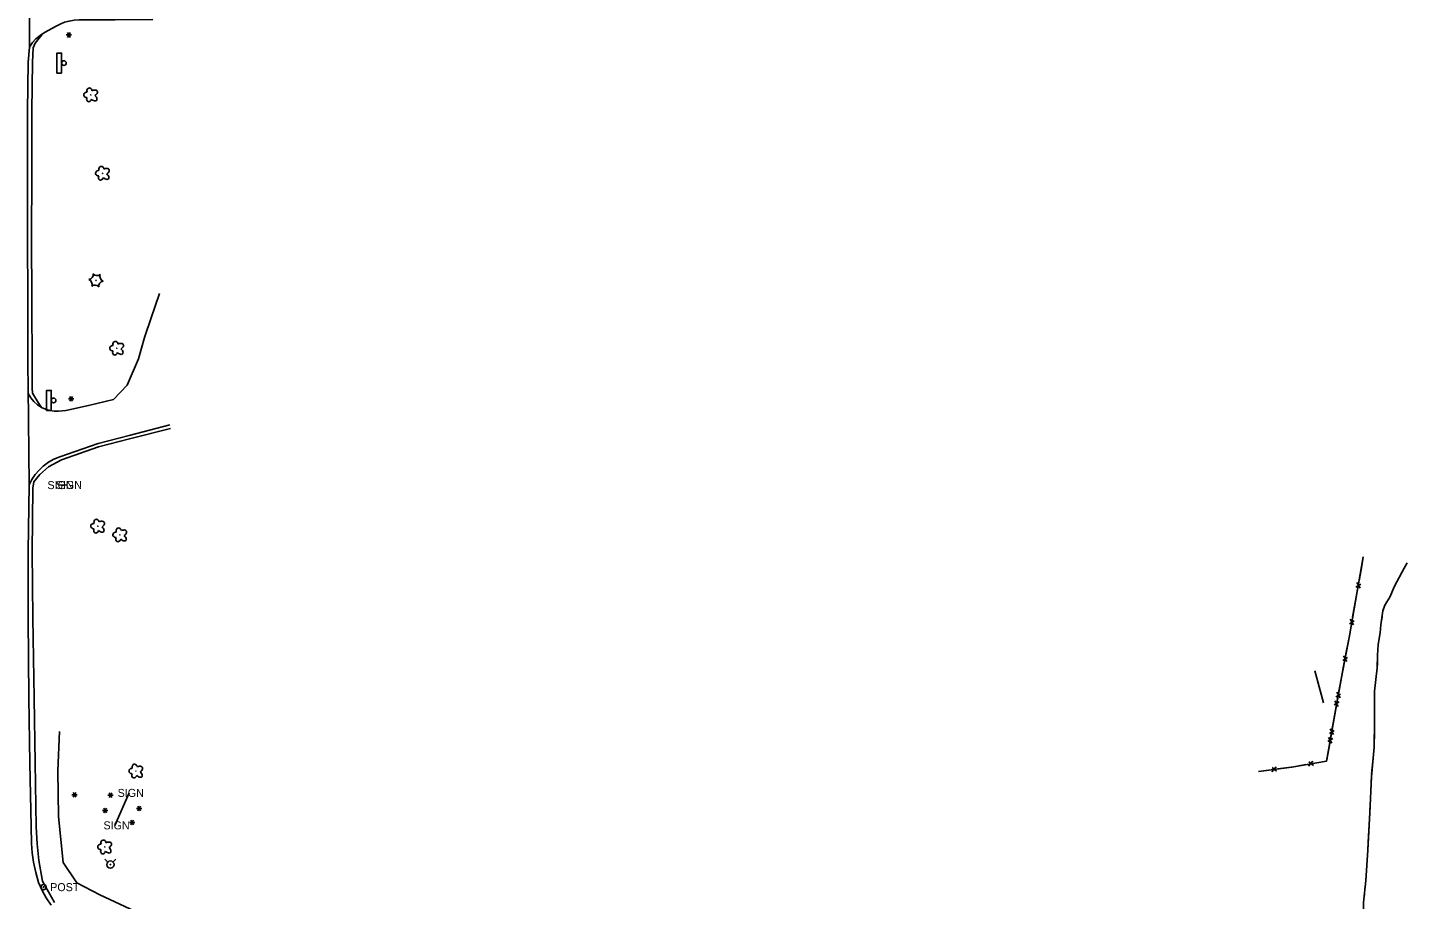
# Model space of a CAD drawing. Extents: x 588843 to 2552415, y 180129 to 269402.
# Drawn here: x 591913 to 592942, y 186487 to 187140 of the extents above; entities that cross this region are included whole.
import ezdxf

# ---------------------------------------------------------------- set-up
doc = ezdxf.new("R2010")
doc.units = 0
for name, color, linetype in [('E_LAND_Vegetation', 7, 'Continuous'), ('E_LTG', 7, 'Continuous'), ('E_MISCPROP', 7, 'Continuous'), ('E_MISCPROP_YardLight', 7, 'Continuous'), ('E_RDWY', 7, 'Continuous'), ('E_RDWY_Gravel', 7, 'Continuous'), ('E_SGN', 7, 'Continuous'), ('E_UTL_WHydrant', 7, 'Continuous'), ('E_WTR_FlowLine', 7, 'Continuous'), ('Level 15', 7, 'Continuous'), ('Level 17', 7, 'Continuous'), ('Level 19', 7, 'Continuous')]:
    doc.layers.add(name, color=color, linetype=linetype)

# ---------------------------------------------------------------- blocks, each defined once
blk = doc.blocks.new('POST')
at = {"layer": 'E_MISCPROP'}
for radius in [4, 0.5]:
    blk.add_circle((0, 0), radius, dxfattribs=at)
blk.add_text('POST', height=12, dxfattribs=at).set_placement((10, -6))
blk = doc.blocks.new('BSGN')
at = {"layer": 'E_SGN'}
blk.add_text('SIGN', height=12, dxfattribs=at).set_placement((-17.1, -6))
blk = doc.blocks.new('CTRE_2')
at = {"layer": 'E_LAND_Vegetation'}
blk.add_circle((0, 0), 0.223, dxfattribs=at)
for centre, start, end in [((-12, 9), 280.2067, 5.9716), ((-13.8, -5.9), 340.2113, 65.9762), ((1.8, 14.9), 220.2113, 305.9762), ((13.8, 5.9), 160.2113, 245.9762), ((-1.8, -14.9), 40.2113, 125.9762), ((12, -9), 100.2511, 185.9272)]:
    blk.add_arc(centre, 7.87, start, end, dxfattribs=at)
blk = doc.blocks.new('DTRE_2')
at = {"layer": 'E_LAND_Vegetation'}
blk.add_circle((-0.2, 0), 0.183, dxfattribs=at)
for centre, major_axis, ratio in [((-5.9, 0.2), (4.93, -0.12), 0.832022), ((-1.9, 5.3), (1.36, -4.98), 0.782863), ((4.1, 2.7), (-5.27, -2.93), 0.691916), ((-2.5, -5.2), (1.8, 4.86), 0.716896), ((3.5, -3.7), (-5.01, 4.58), 0.560249)]:
    blk.add_ellipse(centre, major_axis=major_axis, ratio=ratio, start_param=1.570796, end_param=4.712389, dxfattribs=at)
blk = doc.blocks.new('LPOL_2')
at = {"layer": 'E_LTG'}
for p, q in [((-4, 0), (-1.5, 0)), ((-0.8, 1.3), (-2, 3.5)), ((0.8, 1.3), (2, 3.5)), ((1.5, 0), (4, 0)), ((-2, -3.5), (-0.8, -1.3)), ((2, -3.5), (0.8, -1.3))]:
    blk.add_line(p, q, dxfattribs=at)
for radius in [1.5, 1.5, 1.5, 0.125]:
    blk.add_circle((0, 0), radius, dxfattribs=at)
blk = doc.blocks.new('HYD_1')
at = {"layer": 'E_UTL_WHydrant'}
for p, q in [((-3.8, 3.8), (-8.3, 8.3)), ((3.8, 3.8), (8.3, 8.3))]:
    blk.add_line(p, q, dxfattribs=at)
for radius in [5.48, 0.42]:
    blk.add_circle((0, 0), radius, dxfattribs=at)
blk = doc.blocks.new('SGN')
at = {"layer": 'E_SGN'}
blk.add_lwpolyline([(-3.5, -15), (-10.5, -15), (-10.5, 15), (-3.5, 15)], close=True, dxfattribs=at)
blk.add_circle((0, 0), 3.5, dxfattribs=at)

msp = doc.modelspace()

# ---------------------------------------------------------------- linework, layer by layer
at = {"layer": 'E_RDWY'}
for points in [[(591914.3, 187201.2), (591914.2, 187125.2), (591913.1, 187113.9), (591912.7, 187077.5), (591912.7, 187029.5), (591912.7, 186983.9), (591913, 186934), (591913, 186887), (591913.1, 186870), (591913.9, 186797.3), (591913.1, 186747.6), (591913.2, 186697.1), (591913.8, 186637.6), (591914.5, 186588.8), (591915.5, 186541.3), (591915.6, 186528.5), (591916.3, 186521.5), (591917.3, 186514.5), (591917.3, 186514.5), (591918.9, 186506.8), (591921, 186499.2), (591921, 186499.2), (591923.6, 186493.3), (591926.7, 186487.7), (591930.3, 186482.3)], [(592006.5, 187145.9), (591978.4, 187145.6), (591951.4, 187145.5), (591947.6, 187145.2), (591943.9, 187144.6), (591943.9, 187144.6), (591940.5, 187143.7), (591937.2, 187142.4), (591934.1, 187140.7), (591934.1, 187140.7), (591925.4, 187136), (591922.1, 187133.9), (591919, 187131.4), (591919, 187131.4), (591916.4, 187128.5), (591914.2, 187125.2), (591914.2, 187125.2)], [(591913.1, 186870), (591913.3, 186865.7), (591915.1, 186862.5), (591917.4, 186859.6), (591920.1, 186857.2), (591923.2, 186855.2), (591923.2, 186855.2), (591926.2, 186853.8), (591929.4, 186852.9), (591932.7, 186852.4), (591936, 186852.4), (591936, 186852.4), (591941.3, 186852.8), (591958.3, 186856.6), (591977.1, 186861.1), (591987.3, 186871.9), (591995.8, 186891.5), (592000.3, 186907.6), (592005.4, 186922.2), (592011.6, 186940.6)], [(592019.4, 186842.2), (591988.8, 186834.2), (591965.6, 186828.1), (591936.8, 186818.2), (591932.4, 186816.4), (591928.3, 186814.1), (591924.5, 186811.3), (591924.5, 186811.3), (591921.3, 186808.3), (591918.4, 186804.9), (591916, 186801.2), (591913.9, 186797.3), (591913.9, 186797.3)]]:
    msp.add_lwpolyline(points, dxfattribs=at)
at = {"layer": 'E_RDWY_Gravel'}
for points in [[(591923.4, 187134.4), (591918.4, 187128), (591917, 187124.6), (591916.4, 187113.9), (591916, 187077.5), (591915.9, 187029.1), (591915.6, 186983.9), (591915.9, 186933.8), (591916.2, 186886.9), (591916.3, 186869.7), (591916.4, 186865.9), (591920.7, 186859), (591923.2, 186855.2)], [(592019.9, 186839.5), (591989.2, 186831.7), (591965.9, 186825.7), (591938.2, 186816), (591928.4, 186810.8), (591921.9, 186804.9), (591917.5, 186799.4), (591916.8, 186794.7), (591916.2, 186747.3), (591916.7, 186697.4), (591917.7, 186637.3), (591918.5, 186588.9), (591919.1, 186541), (591920, 186528.3), (591921.1, 186515.8), (591924, 186500.3), (591932.9, 186484.3)]]:
    msp.add_lwpolyline(points, dxfattribs=at)
at = {"layer": 'E_SGN'}
for points in [[(591942.4, 186797.1), (591936.2, 186797)], [(591978.2, 186542.1), (591988.8, 186566.4)]]:
    msp.add_lwpolyline(points, dxfattribs=at)
at = {"layer": 'E_WTR_FlowLine'}
msp.add_lwpolyline([(592111.5, 186418.6), (592063.2, 186443.9), (592015.7, 186467.4), (591966.8, 186490), (591949.6, 186499), (591939.4, 186514.2), (591935.9, 186548.7), (591935.5, 186582.9), (591936.7, 186612.5)], dxfattribs=at)
at = {"layer": 'Level 15'}
for p, q in [((592908.3, 186720.5), (592911.9, 186722.7)), ((592911.5, 186719.8), (592908.9, 186724)), ((592903.5, 186693.1), (592907.1, 186695.3)), ((592906.6, 186692.4), (592904.1, 186696.6)), ((592898.4, 186665.7), (592902, 186667.9)), ((592901.5, 186664.9), (592899, 186669.2)), ((592893.2, 186638.3), (592896.8, 186640.5)), ((592896.4, 186637.6), (592893.9, 186641.8)), ((592895.7, 186634.6), (592892.1, 186632.4)), ((592892.5, 186635.4), (592895.1, 186631.2)), ((592890.9, 186607.2), (592887.2, 186605)), ((592887.7, 186607.9), (592890.2, 186603.7)), ((592888.4, 186610.9), (592892, 186613.1)), ((592891.5, 186610.1), (592889, 186614.4)), ((592848.5, 186586), (592845.3, 186582.3)), ((592848.8, 186582.7), (592845.6, 186585.5)), ((592876, 186590.2), (592872.9, 186586.4)), ((592876.4, 186587), (592873.1, 186589.7))]:
    msp.add_line(p, q, dxfattribs=at)
for points in [[(592887.9, 186599.5), (592895, 186639.9), (592903.4, 186684.2), (592913.8, 186743.2)], [(592912.7, 186736.6), (592913.8, 186743.2)], [(592910.7, 186725.4), (592912.7, 186736.6)], [(592907.8, 186709.1), (592909.6, 186718.9)], [(592905.8, 186698), (592907.8, 186709.1)], [(592902.9, 186681.7), (592903.4, 186684.2), (592904.7, 186691.5)], [(592900.8, 186670.6), (592902.9, 186681.7)], [(592897.8, 186654.3), (592899.6, 186664.1)], [(592895.7, 186643.2), (592897.8, 186654.3)], [(592896.2, 186646), (592886.3, 186590.2), (592860.4, 186585.8), (592835.4, 186582.4)], [(592892.7, 186626.9), (592894.5, 186636.7)], [(592896.2, 186646), (592894.5, 186636.2)], [(592890.8, 186615.8), (592892.7, 186626.9)], [(592893.3, 186629.7), (592891.3, 186618.6)], [(592891.3, 186618.6), (592889.6, 186608.8)], [(592887.9, 186599.5), (592889.6, 186609.3)], [(592888.5, 186602.3), (592886.5, 186591.1)], [(592859.8, 186585.7), (592849.9, 186584.4)], [(592870.9, 186587.6), (592860.4, 186585.8), (592859.8, 186585.7)], [(592886.5, 186591.1), (592886.3, 186590.2), (592877.4, 186588.7)], [(592843.4, 186583.5), (592835.4, 186582.4)]]:
    msp.add_lwpolyline(points, dxfattribs=at)
at = {"layer": 'Level 17'}
msp.add_lwpolyline([(592884, 186633.9), (592878.3, 186655), (592877.5, 186657.8)], dxfattribs=at)
at = {"layer": 'Level 19'}
for points in [[(592944.6, 186734.8), (592937.3, 186721.4), (592933.8, 186713), (592930.1, 186707.1), (592928.6, 186702.8), (592927.1, 186692.4), (592926.5, 186686.3), (592924.9, 186677.6), (592924.6, 186669.6), (592924.3, 186660.2), (592922.2, 186642.7), (592922.3, 186632), (592922.3, 186620.1), (592921.9, 186600.7)], [(592946.7, 186738.8), (592944.6, 186734.8), (592937.3, 186721.4), (592933.8, 186713), (592933.7, 186712.9)], [(592931.6, 186709.5), (592930.5, 186707.8)], [(592927.9, 186698.2), (592927.7, 186696.2)], [(592929.1, 186704.1), (592928.6, 186702.8), (592928.5, 186702.2)], [(592927.1, 186692.3), (592926.5, 186686.3), (592924.9, 186677.6), (592924.6, 186669.6), (592924.4, 186663.4)], [(592924.4, 186663.4), (592924.3, 186660.2), (592922.2, 186642.7), (592922.3, 186634.6)], [(592922.3, 186630.6), (592922.3, 186628.6)], [(592922.3, 186624.6), (592922.3, 186622.6)], [(592922.3, 186618.6), (592922.3, 186616.6)], [(592922.2, 186612.6), (592921.9, 186600.7)], [(592912.1, 186450), (592911.8, 186456.8), (592913.7, 186463.5), (592914.2, 186474.4), (592913.9, 186484.4), (592915.8, 186500.8), (592917.3, 186523.6), (592918.7, 186551.6), (592919.9, 186578.4), (592921.2, 186592.5), (592921.9, 186600.7)], [(592920.1, 186580.4), (592921.2, 186592.5), (592921.9, 186600.7)], [(592919.7, 186574.5), (592919.8, 186576.4)], [(592919.2, 186562.5), (592919.3, 186564.5)], [(592919.4, 186568.5), (592919.5, 186570.5)], [(592917.6, 186529.5), (592918.7, 186551.6), (592919, 186558.5)], [(592915.8, 186500.6), (592915.8, 186500.8), (592917.3, 186523.6), (592917.6, 186529.5)], [(592915.1, 186494.6), (592915.3, 186496.6)], [(592914.4, 186488.6), (592914.7, 186490.6)]]:
    msp.add_lwpolyline(points, dxfattribs=at)

# ---------------------------------------------------------------- block references
at = {"layer": 'E_LAND_Vegetation', "xscale": 0.5, "yscale": 0.5}
for name, p in [('DTRE_2', (591960.2, 187089.3)), ('DTRE_2', (591969.1, 187030.6)), ('CTRE_2', (591964, 186950.4)), ('DTRE_2', (591979.7, 186899.5)), ('DTRE_2', (591965.5, 186766.2)), ('DTRE_2', (591982.1, 186759.7)), ('DTRE_2', (591994.1, 186582.7)), ('DTRE_2', (591970.7, 186525.9))]:
    msp.add_blockref(name, p, dxfattribs=at)
at = {"layer": 'E_LTG', "xscale": 0.5, "yscale": 0.5}
for p in [(591943.7, 187134.2), (591945.3, 186861.6), (591948, 186565)]:
    msp.add_blockref('LPOL_2', p, dxfattribs=at)
at = {"layer": 'E_MISCPROP', "xscale": 0.5, "yscale": 0.5}
msp.add_blockref('POST', (591924.7, 186495.8), dxfattribs=at)
at = {"layer": 'E_MISCPROP_YardLight', "xscale": 0.5, "yscale": 0.5}
for p in [(591975, 186564.7), (591970.8, 186553.3), (591996.3, 186554.8), (591991.1, 186544.3)]:
    msp.add_blockref('LPOL_2', p, dxfattribs=at)
at = {"layer": 'E_SGN', "xscale": 0.5, "yscale": 0.5}
for name, p in [('SGN', (591940, 187113.2)), ('SGN', (591932.2, 186860.4)), ('BSGN', (591936.2, 186797)), ('BSGN', (591942.4, 186797.1)), ('BSGN', (591988.8, 186566.4)), ('BSGN', (591978.2, 186542.1))]:
    msp.add_blockref(name, p, dxfattribs=at)
at = {"layer": 'E_UTL_WHydrant', "xscale": 0.5, "yscale": 0.5}
msp.add_blockref('HYD_1', (591974.8, 186512.7), dxfattribs=at)

doc.saveas('drawing.dxf')
